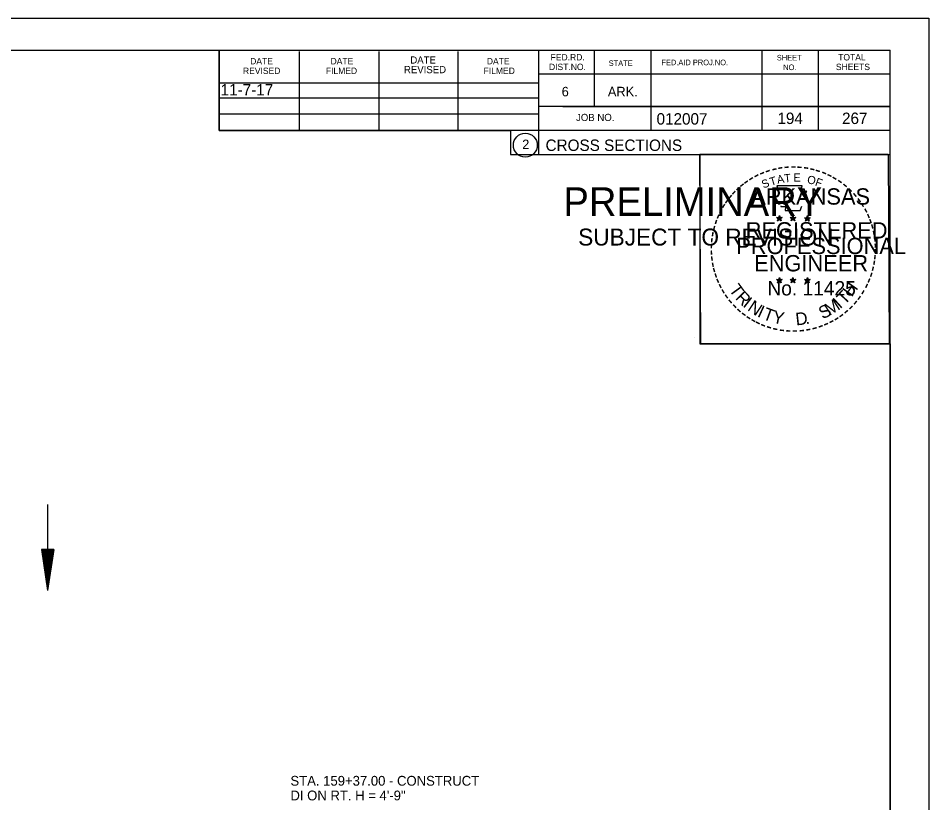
# Model space of a CAD drawing. Extents: x 1374311 to 1383814, y 384102 to 406278.
# Drawn here: x 1381679.9 to 1381791.6, y 394042 to 394138.1 of the extents above; entities that cross this region are included whole.
import ezdxf

# ---------------------------------------------------------------- set-up
doc = ezdxf.new("R2010")
doc.units = 0
for name, color, linetype in [('R_Border', 7, 'Continuous'), ('R_Border PE', 7, 'Continuous'), ('R_Border Prem', 7, 'Continuous'), ('R_Draft', 7, 'Continuous'), ('R_Fin Surface', 7, 'Continuous'), ('R_No Plot', 7, 'Continuous'), ('R_Water', 7, 'Continuous'), ('R_Water Annot', 7, 'Continuous')]:
    doc.layers.add(name, color=color, linetype=linetype)

msp = doc.modelspace()

# ---------------------------------------------------------------- linework, layer by layer
at = {"layer": 'R_Border'}
for p, q in [((1381470.66, 394134.25), (1381786.84, 394134.25)), ((1381704.58, 394124.37), (1381704.58, 394134.25)), ((1381714.44, 394124.37), (1381714.44, 394134.05)), ((1381724.2, 394124.37), (1381724.2, 394134.05)), ((1381733.88, 394124.37), (1381733.88, 394134.05)), ((1381743.74, 394134.25), (1381743.74, 394121.45)), ((1381750.58, 394134.25), (1381750.58, 394127.31)), ((1381757.52, 394134.25), (1381757.52, 394124.37)), ((1381771.1, 394134.25), (1381771.1, 394124.37)), ((1381778.04, 394134.25), (1381778.04, 394124.37)), ((1381786.84, 393928.79), (1381786.84, 394134.25)), ((1381786.84, 394131.31), (1381743.74, 394131.31)), ((1381786.84, 394131.33), (1381786.84, 394131.33)), ((1381704.58, 394130.23), (1381743.74, 394130.23)), ((1381704.58, 394128.37), (1381743.74, 394128.37)), ((1381786.84, 394127.31), (1381743.74, 394127.31)), ((1381746.7, 394127.31), (1381786.84, 394127.31)), ((1381704.58, 394124.37), (1381704.58, 394126.43)), ((1381704.58, 394126.43), (1381743.74, 394126.43)), ((1381786.84, 394124.37), (1381704.58, 394124.37)), ((1381743.74, 394121.45), (1381786.84, 394121.45))]:
    msp.add_line(p, q, dxfattribs=at)
msp.add_circle((1381742.12, 394122.59), 1.47, dxfattribs=at)
at = {"layer": 'R_Border PE'}
for p, q in [((1381772.92, 394113.71), (1381773.27, 394113.6)), ((1381772.92, 394113.71), (1381773.18, 394113.66)), ((1381772.92, 394113.71), (1381773.16, 394113.59)), ((1381773.06, 394113.3), (1381773.27, 394113.6)), ((1381773.06, 394113.3), (1381773.18, 394113.54)), ((1381773.06, 394113.3), (1381773.27, 394113.52)), ((1381773.27, 394113.96), (1381773.23, 394113.71)), ((1381773.27, 394113.6), (1381773.27, 394113.96)), ((1381773.27, 394113.96), (1381773.32, 394113.71)), ((1381773.62, 394113.71), (1381773.27, 394113.6)), ((1381773.48, 394113.3), (1381773.27, 394113.6)), ((1381773.48, 394113.3), (1381773.27, 394113.51)), ((1381773.62, 394113.71), (1381773.33, 394113.66)), ((1381773.48, 394113.3), (1381773.35, 394113.59)), ((1381773.62, 394113.71), (1381773.41, 394113.61)), ((1381774.59, 394113.71), (1381774.94, 394113.6)), ((1381774.59, 394113.71), (1381774.85, 394113.66)), ((1381774.59, 394113.71), (1381774.83, 394113.59)), ((1381774.73, 394113.3), (1381774.94, 394113.6)), ((1381774.73, 394113.3), (1381774.85, 394113.54)), ((1381774.73, 394113.3), (1381774.94, 394113.52)), ((1381774.94, 394113.96), (1381774.9, 394113.71)), ((1381774.94, 394113.6), (1381774.94, 394113.96)), ((1381774.94, 394113.96), (1381774.99, 394113.71)), ((1381775.29, 394113.71), (1381774.94, 394113.6)), ((1381775.15, 394113.3), (1381774.94, 394113.6)), ((1381775.15, 394113.3), (1381774.94, 394113.51)), ((1381775.29, 394113.71), (1381775, 394113.66)), ((1381775.15, 394113.3), (1381775.02, 394113.59)), ((1381775.29, 394113.71), (1381775.08, 394113.61)), ((1381776.36, 394113.7), (1381776.71, 394113.58)), ((1381776.36, 394113.7), (1381776.61, 394113.65)), ((1381776.36, 394113.7), (1381776.59, 394113.57)), ((1381776.49, 394113.29), (1381776.71, 394113.58)), ((1381776.49, 394113.29), (1381776.62, 394113.53)), ((1381776.49, 394113.29), (1381776.7, 394113.5)), ((1381776.71, 394113.95), (1381776.66, 394113.7)), ((1381776.92, 394113.29), (1381776.7, 394113.5)), ((1381776.71, 394113.58), (1381776.71, 394113.95)), ((1381776.71, 394113.95), (1381776.75, 394113.7)), ((1381777.05, 394113.7), (1381776.71, 394113.58)), ((1381776.92, 394113.29), (1381776.71, 394113.58)), ((1381777.05, 394113.7), (1381776.77, 394113.65)), ((1381776.92, 394113.29), (1381776.78, 394113.58)), ((1381777.05, 394113.7), (1381776.85, 394113.59)), ((1381773.27, 394106.39), (1381773.23, 394106.14)), ((1381773.27, 394106.02), (1381773.27, 394106.39)), ((1381773.27, 394106.39), (1381773.32, 394106.14)), ((1381774.94, 394106.39), (1381774.9, 394106.14)), ((1381774.94, 394106.02), (1381774.94, 394106.39)), ((1381774.94, 394106.39), (1381774.99, 394106.14)), ((1381776.7, 394106.38), (1381776.66, 394106.13)), ((1381776.7, 394106.01), (1381776.7, 394106.38)), ((1381776.7, 394106.38), (1381776.75, 394106.13)), ((1381772.92, 394106.13), (1381773.27, 394106.02)), ((1381772.92, 394106.13), (1381773.17, 394106.09)), ((1381772.92, 394106.13), (1381773.16, 394106.01)), ((1381773.05, 394105.73), (1381773.27, 394106.02)), ((1381773.05, 394105.73), (1381773.18, 394105.97)), ((1381773.05, 394105.73), (1381773.27, 394105.94)), ((1381773.61, 394106.13), (1381773.27, 394106.02)), ((1381773.48, 394105.73), (1381773.27, 394106.02)), ((1381773.48, 394105.73), (1381773.27, 394105.94)), ((1381773.61, 394106.13), (1381773.33, 394106.09)), ((1381773.48, 394105.73), (1381773.34, 394106.02)), ((1381773.61, 394106.13), (1381773.41, 394106.03)), ((1381774.59, 394106.13), (1381774.94, 394106.02)), ((1381774.59, 394106.13), (1381774.84, 394106.09)), ((1381774.59, 394106.13), (1381774.82, 394106.01)), ((1381774.72, 394105.73), (1381774.94, 394106.02)), ((1381774.72, 394105.73), (1381774.85, 394105.97)), ((1381774.72, 394105.73), (1381774.93, 394105.94)), ((1381775.15, 394105.73), (1381774.93, 394105.94)), ((1381775.28, 394106.13), (1381774.94, 394106.02)), ((1381775.15, 394105.73), (1381774.94, 394106.02)), ((1381775.28, 394106.13), (1381775, 394106.09)), ((1381775.15, 394105.73), (1381775.01, 394106.02)), ((1381775.28, 394106.13), (1381775.08, 394106.03)), ((1381776.35, 394106.12), (1381776.7, 394106.01)), ((1381776.35, 394106.12), (1381776.61, 394106.08)), ((1381776.35, 394106.12), (1381776.59, 394106)), ((1381776.49, 394105.72), (1381776.7, 394106.01)), ((1381776.49, 394105.72), (1381776.61, 394105.96)), ((1381776.49, 394105.72), (1381776.7, 394105.93)), ((1381777.05, 394106.12), (1381776.7, 394106.01)), ((1381776.92, 394105.72), (1381776.7, 394106.01)), ((1381776.92, 394105.72), (1381776.7, 394105.93)), ((1381777.05, 394106.12), (1381776.76, 394106.08)), ((1381776.92, 394105.72), (1381776.78, 394106.01)), ((1381777.05, 394106.12), (1381776.85, 394106.02))]:
    msp.add_line(p, q, dxfattribs=at)
for points in [[(1381772.96, 394117.59), (1381773.23, 394116.76)], [(1381776.47, 394116.66), (1381776.62, 394116.95), (1381775.93, 394116.92), (1381776.08, 394117.59), (1381772.96, 394117.59)], [(1381773.46, 394115.16), (1381773.46, 394115.08), (1381774.02, 394115.06), (1381773.96, 394114.58), (1381775.83, 394114.58), (1381776.04, 394115.12)], [(1381773.27, 394113.96), (1381773.48, 394113.3), (1381772.92, 394113.71), (1381773.62, 394113.71), (1381773.06, 394113.3), (1381773.27, 394113.96)], [(1381774.94, 394113.96), (1381775.15, 394113.3), (1381774.59, 394113.71), (1381775.29, 394113.71), (1381774.73, 394113.3), (1381774.94, 394113.96)], [(1381776.71, 394113.95), (1381776.92, 394113.29), (1381776.36, 394113.7), (1381777.05, 394113.7), (1381776.49, 394113.29), (1381776.71, 394113.95)], [(1381773.27, 394106.39), (1381773.48, 394105.73), (1381772.92, 394106.13), (1381773.61, 394106.13), (1381773.05, 394105.73), (1381773.27, 394106.39)], [(1381774.94, 394106.39), (1381775.15, 394105.73), (1381774.59, 394106.13), (1381775.28, 394106.13), (1381774.72, 394105.73), (1381774.94, 394106.39)], [(1381776.7, 394106.38), (1381776.92, 394105.72), (1381776.35, 394106.12), (1381777.05, 394106.12), (1381776.49, 394105.72), (1381776.7, 394106.38)]]:
    msp.add_lwpolyline(points, dxfattribs=at)
for centre, radius in [((1381773.27, 394113.6), 0.172), ((1381773.27, 394113.6), 0.145), ((1381773.27, 394113.6), 0.116), ((1381773.27, 394113.6), 0.0991), ((1381773.27, 394113.6), 0.0747), ((1381773.27, 394113.6), 0.0495), ((1381773.27, 394113.6), 0.0296), ((1381774.94, 394113.6), 0.172), ((1381774.94, 394113.6), 0.145), ((1381774.94, 394113.6), 0.116), ((1381774.94, 394113.6), 0.0991), ((1381774.94, 394113.6), 0.0747), ((1381774.94, 394113.6), 0.0495), ((1381774.94, 394113.6), 0.0296), ((1381776.7, 394113.58), 0.172), ((1381776.7, 394113.58), 0.145), ((1381776.7, 394113.58), 0.116), ((1381776.7, 394113.58), 0.0991), ((1381776.7, 394113.58), 0.0747), ((1381776.7, 394113.58), 0.0495), ((1381776.7, 394113.58), 0.0296), ((1381773.27, 394106.02), 0.172), ((1381773.27, 394106.02), 0.145), ((1381773.27, 394106.02), 0.116), ((1381773.27, 394106.02), 0.0991), ((1381773.27, 394106.02), 0.0747), ((1381773.27, 394106.02), 0.0495), ((1381773.27, 394106.02), 0.0296), ((1381774.94, 394106.02), 0.172), ((1381774.94, 394106.02), 0.145), ((1381774.94, 394106.02), 0.116), ((1381774.94, 394106.02), 0.0991), ((1381774.94, 394106.02), 0.0747), ((1381774.94, 394106.02), 0.0495), ((1381774.94, 394106.02), 0.0296), ((1381776.7, 394106.01), 0.172), ((1381776.7, 394106.01), 0.145), ((1381776.7, 394106.01), 0.116), ((1381776.7, 394106.01), 0.0991), ((1381776.7, 394106.01), 0.0747), ((1381776.7, 394106.01), 0.0495), ((1381776.7, 394106.01), 0.0296)]:
    msp.add_circle(centre, radius, dxfattribs=at)
at = {"layer": 'R_Draft'}
for p, q in [((1381682.8, 394073.03), (1381683.55, 394068.03)), ((1381684.3, 394073.03), (1381682.8, 394073.03)), ((1381682.92, 394073.03), (1381683.55, 394068.87)), ((1381683.05, 394073.03), (1381683.55, 394069.73)), ((1381683.17, 394073.03), (1381683.55, 394070.56)), ((1381683.3, 394073.03), (1381683.55, 394071.41)), ((1381683.43, 394073.03), (1381683.55, 394072.24)), ((1381684.3, 394073.03), (1381683.55, 394068.03)), ((1381683.79, 394073.03), (1381683.55, 394071.41)), ((1381684.04, 394073.03), (1381683.55, 394069.73)), ((1381684.17, 394073.03), (1381683.55, 394068.87)), ((1381683.92, 394073.03), (1381683.55, 394070.56)), ((1381683.66, 394073.03), (1381683.55, 394072.24))]:
    msp.add_line(p, q, dxfattribs=at)
at = {"layer": 'R_No Plot'}
for p, q in [((1381458.26, 394138.15), (1381791.59, 394138.15)), ((1381762.87, 394099), (1381762.87, 394099))]:
    msp.add_line(p, q, dxfattribs=at)
for points in [[(1381458.25, 394138.15), (1381791.59, 394138.15), (1381791.59, 393924.81), (1381458.25, 393924.81)], [(1381704.58, 394134.25), (1381704.58, 394124.37), (1381740.31, 394124.37), (1381740.31, 394121.45), (1381763.51, 394121.45), (1381763.51, 394098.24), (1381786.84, 394098.24), (1381786.84, 393928.79), (1381470.66, 393928.79), (1381470.66, 394134.25)], [(1381763.51, 394121.48), (1381786.61, 394121.48), (1381786.72, 394098.24), (1381763.62, 394098.24)]]:
    msp.add_lwpolyline(points, close=True, dxfattribs=at)
at = {"layer": 'R_Water'}
msp.add_line((1381683.55, 394078.54), (1381683.55, 394068.03), dxfattribs=at)

# ---------------------------------------------------------------- texts
at = {"layer": 'R_Border'}
for s, height, p in [('DATE', 0.782, (1381708.38, 394132.49)), ('DATE', 0.782, (1381718.24, 394132.49)), ('DATE', 0.879, (1381728.02, 394132.59)), ('DATE', 0.782, (1381737.4, 394132.49)), ('FED.RD.', 0.782, (1381745.22, 394132.97)), ('SHEET', 0.684, (1381772.96, 394132.97)), ('TOTAL', 0.782, (1381780.48, 394132.97)), ('REVISED', 0.782, (1381707.5, 394131.31)), ('FILMED', 0.782, (1381717.66, 394131.31)), ('REVISED', 0.879, (1381727.24, 394131.41)), ('FILMED', 0.782, (1381737, 394131.31)), ('DIST.NO.', 0.782, (1381745.02, 394131.79)), ('STATE', 0.684, (1381752.34, 394132.29)), ('FED.AID PROJ.NO.', 0.684, (1381758.8, 394132.39)), ('NO.', 0.684, (1381773.74, 394131.79)), ('SHEETS', 0.782, (1381780.2, 394131.79)), ('6', 1.17, (1381746.58, 394128.57)), ('ARK.', 1.172, (1381752.24, 394128.57)), ('012007', 1.4, (1381758.21, 394125.11)), ('JOB NO.', 0.879, (1381748.34, 394125.55)), ('2', 1.17, (1381741.74, 394122.1)), ('CROSS SECTIONS', 1.4, (1381744.6, 394121.88))]:
    msp.add_text(s, height=height, rotation=360, dxfattribs=at).set_placement(p)
at = {"layer": 'R_Border PE'}
for s, height, rotation, p in [('-', 1.6, 13.6301, (1381772.46, 394118.95)), ('-', 1.6, 10.2193, (1381773.14, 394119.12)), ('-', 1.6, 5.8968, (1381773.87, 394119.23)), ('-', 1.6, 0.1862, (1381774.64, 394119.3)), ('-', 1.6, 357.743, (1381775.36, 394119.28)), ('-', 1.6, 352.1617, (1381776.11, 394119.23)), ('-', 1.6, 347.2049, (1381776.83, 394119.11)), ('-', 1.6, 34.0636, (1381769.85, 394117.76)), ('-', 1.6, 28.7918, (1381770.44, 394118.13)), ('-', 1.6, 24.3072, (1381771.08, 394118.44)), ('-', 1.6, 19.1761, (1381771.71, 394118.71)), ('T', 1, 16.4036, (1381772.23, 394117.59)), ('A', 1, 11.2132, (1381773.06, 394117.85)), ('T', 1, 6.0228, (1381773.91, 394118.01)), ('E', 1, 0.8323, (1381775.01, 394118.12)), ('O', 1, 350.4515, (1381776.62, 394117.91)), ('-', 1.6, 342.3362, (1381777.46, 394118.96)), ('-', 1.6, 337.8551, (1381778.2, 394118.74)), ('-', 1.6, 334.1211, (1381778.83, 394118.47)), ('-', 1.6, 329.6409, (1381779.41, 394118.18)), ('-', 1.6, 38.9507, (1381768.79, 394116.98)), ('-', 1.6, 36.2317, (1381769.27, 394117.36)), ('S', 1, 21.594, (1381771.32, 394117.26)), ('F', 1, 340.0707, (1381777.57, 394117.68)), ('-', 1.6, 325.8627, (1381780.05, 394117.82)), ('-', 1.6, 320.5297, (1381780.66, 394117.4)), ('-', 1.6, 50.6142, (1381767.51, 394115.6)), ('-', 1.6, 48.423, (1381767.91, 394116.09)), ('-', 1.6, 42.9622, (1381768.36, 394116.57)), ('ARKANSAS', 2, 360, (1381769.82, 394115.3)), ('-', 1.6, 315.5786, (1381781.26, 394116.91)), ('-', 1.6, 309.8797, (1381781.83, 394116.36)), ('-', 1.6, 58.0706, (1381766.77, 394114.51)), ('-', 1.6, 54.2325, (1381767.1, 394115.04)), ('-', 1.6, 306.6522, (1381782.35, 394115.76)), ('-', 1.4, 303.6753, (1381782.84, 394115.19)), ('-', 1.6, 62.8713, (1381766.46, 394113.89)), ('-', 1.6, 299.6684, (1381783.16, 394114.58)), ('-', 1.6, 72.3945, (1381765.98, 394112.65)), ('-', 1.6, 67.7743, (1381766.2, 394113.28)), ('REGISTERED', 2, 360, (1381769.14, 394111.15)), ('DWB', 0.01, 360, (1381773.26, 394113.59)), ('DWB', 0.01, 360, (1381774.93, 394113.59)), ('DWB', 0.01, 360, (1381776.69, 394113.58)), ('-', 1.6, 294.6628, (1381783.48, 394113.97)), ('-', 1.6, 290.5728, (1381783.74, 394113.39)), ('-', 1.6, 75.461, (1381765.78, 394111.94)), ('-', 1.6, 285.1233, (1381783.97, 394112.81)), ('-', 1.6, 280.5493, (1381784.17, 394112.07)), ('-', 1.6, 85.1863, (1381765.57, 394110.54)), ('-', 1.6, 81.2013, (1381765.65, 394111.23)), ('PROFESSIONAL', 2, 360, (1381767.99, 394109.24)), ('-', 1.6, 276.5962, (1381784.33, 394111.3)), ('-', 1.6, 89.0622, (1381765.55, 394109.83)), ('-', 1.6, 274.3301, (1381784.39, 394110.58)), ('-', 1.6, 269.9407, (1381784.43, 394109.95)), ('-', 1.6, 94.1959, (1381765.58, 394109.11)), ('-', 1.6, 98.9479, (1381765.66, 394108.44)), ('ENGINEER', 2, 360, (1381770.18, 394107.12)), ('-', 1.6, 263.5172, (1381784.41, 394109.28)), ('-', 1.6, 101.7149, (1381765.79, 394107.71)), ('-', 1.6, 105.4578, (1381765.95, 394107.11)), ('-', 1.6, 255.7626, (1381784.23, 394107.95)), ('-', 1.6, 260.9953, (1381784.34, 394108.63)), ('-', 1.6, 109.0874, (1381766.17, 394106.48)), ('-', 1.6, 252.8681, (1381784.05, 394107.23)), ('-', 1.6, 114.0643, (1381766.42, 394105.89)), ('-', 1.6, 115.7289, (1381766.73, 394105.27)), ('T', 1.54, 306.0406, (1381767.03, 394104.86)), ('No. 11425', 1.757, 360, (1381771.8, 394104.17)), ('DWB', 0.01, 360, (1381773.25, 394106.02)), ('DWB', 0.01, 360, (1381774.92, 394106.02)), ('DWB', 0.01, 360, (1381776.69, 394106.01)), ('H', 1.54, 54.6088, (1381782.15, 394103.9)), ('-', 1.6, 244.6197, (1381783.56, 394105.93)), ('-', 1.6, 247.8887, (1381783.82, 394106.56)), ('-', 1.6, 120.4471, (1381767.08, 394104.68)), ('-', 1.6, 125.8934, (1381767.49, 394104.12)), ('R', 1.54, 314.005, (1381767.79, 394103.81)), ('T', 1.54, 46.6444, (1381781.26, 394102.95)), ('-', 1.6, 239.0712, (1381783.17, 394105.18)), ('-', 1.6, 130.7181, (1381767.95, 394103.57)), ('-', 1.6, 134.2238, (1381768.47, 394103.03)), ('I', 1.54, 321.9694, (1381768.69, 394102.88)), ('N', 1.54, 326.5002, (1381769.26, 394102.41)), ('S', 1.54, 26.9312, (1381778.57, 394101.22)), ('M', 1.54, 32.6563, (1381779.41, 394101.63)), ('I', 1.54, 42.1136, (1381780.7, 394102.48)), ('-', 1.6, 231.2538, (1381782.34, 394103.96)), ('-', 1.6, 233.8452, (1381782.77, 394104.52)), ('-', 1.6, 138.9338, (1381768.99, 394102.56)), ('-', 1.6, 144.6463, (1381769.55, 394102.16)), ('I', 1.54, 335.3603, (1381770.47, 394101.62)), ('T', 1.54, 339.8912, (1381771.13, 394101.3)), ('Y', 1.54, 347.8556, (1381772.34, 394100.85)), ('D', 1.54, 6.3969, (1381775.33, 394100.49)), ('-', 1.6, 215.7363, (1381780.79, 394102.41)), ('-', 1.6, 221.0851, (1381781.33, 394102.88)), ('-', 1.6, 225.7653, (1381781.86, 394103.39)), ('-', 1.6, 148.0898, (1381770.11, 394101.78)), ('-', 1.6, 151.5704, (1381770.69, 394101.46)), ('-', 1.6, 154.6002, (1381771.21, 394101.21)), ('.', 1.54, 13.7642, (1381776.52, 394100.62)), ('-', 1.6, 204.2516, (1381779.07, 394101.36)), ('-', 1.6, 207.3568, (1381779.69, 394101.68)), ('-', 1.6, 212.2491, (1381780.25, 394102.02)), ('-', 1.6, 158.5612, (1381771.83, 394100.96)), ('-', 1.6, 162.7983, (1381772.52, 394100.75)), ('-', 1.6, 167.5555, (1381773.24, 394100.58)), ('-', 1.6, 173.1155, (1381774.01, 394100.47)), ('-', 1.6, 176.5183, (1381774.76, 394100.42)), ('-', 1.6, 181.5918, (1381775.5, 394100.44)), ('-', 1.6, 185.8167, (1381776.31, 394100.51)), ('-', 1.6, 191.2858, (1381777.04, 394100.65)), ('-', 1.6, 195.4743, (1381777.77, 394100.84)), ('-', 1.6, 200.7184, (1381778.45, 394101.09))]:
    msp.add_text(s, height=height, rotation=rotation, dxfattribs=at).set_placement(p)
at = {"layer": 'R_Border Prem'}
for s, height, p in [('PRELIMINARY', 3.5, (1381746.79, 394113.92)), ('DWB', 0.01, (1381747.53, 394115.76)), ('SUBJECT TO REVISION', 2.0751, (1381748.6, 394110.29))]:
    msp.add_text(s, height=height, rotation=360, dxfattribs=at).set_placement(p)
at = {"layer": 'R_Fin Surface'}
msp.add_text('11-7-17', height=1.4, dxfattribs=at).set_placement((1381704.76, 394128.68))
at = {"layer": 'R_Water'}
for s, p in [('194', (1381773.03, 394125.18)), ('267', (1381780.95, 394125.18))]:
    msp.add_text(s, height=1.4, rotation=360, dxfattribs=at).set_placement(p)
at = {"layer": 'R_Water Annot'}
for s, p in [('STA. 159+37.00 - CONSTRUCT', (1381713.32, 394044.09)), ('DI ON RT. H = 4\'-9"', (1381713.32, 394042.29))]:
    msp.add_text(s, height=1.2, dxfattribs=at).set_placement(p)

doc.saveas('drawing.dxf')
